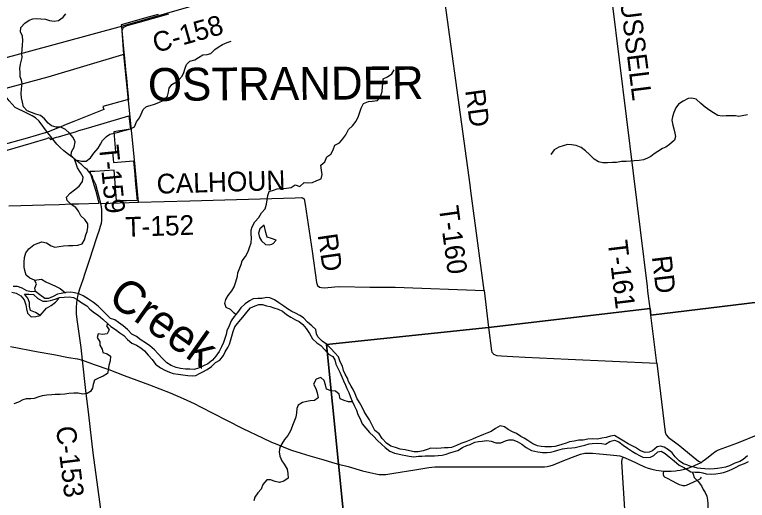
# Model space of a CAD drawing. Extents: x 114843 to 284848, y 317643 to 566895.
# Drawn here: x 147045 to 158202, y 490618 to 498010 of the extents above; entities that cross this region are included whole.
import ezdxf

# ---------------------------------------------------------------- set-up
doc = ezdxf.new("R2010")
doc.units = 0
for name, color, linetype in [('GM_X_City_Street', 7, 'Continuous'), ('GM_X_Corporation', 7, 'Continuous'), ('GM_X_Corporation_Text', 7, 'Continuous'), ('GM_X_County_Road', 7, 'Continuous'), ('GM_X_County_Road_Text', 7, 'Continuous'), ('GM_X_Minor_Lake', 7, 'Continuous'), ('GM_X_Minor_River', 7, 'Continuous'), ('GM_X_Minor_River_Text', 7, 'Continuous'), ('GM_X_Rail_Line', 7, 'Continuous'), ('GM_X_Township', 7, 'Continuous'), ('GM_X_Township_Road', 7, 'Continuous'), ('GM_X_Township_Road_Text', 7, 'Continuous')]:
    doc.layers.add(name, color=color, linetype=linetype)

msp = doc.modelspace()

# ---------------------------------------------------------------- linework, layer by layer
at = {"layer": 'GM_X_City_Street'}
for points in [[(145410, 496420), (145709, 496507), (146070, 496612), (146084, 496616), (146370, 496700), (146417, 496720), (146587, 496795), (146838, 496869), (147554, 497063), (148694, 497401), (148709, 497405)], [(147543, 496218), (147417, 496388), (147365, 496437), (147313, 496471), (147231, 496510), (147054, 496594), (146959, 496698), (146886, 496797), (146865, 496829)]]:
    msp.add_lwpolyline(points, dxfattribs=at)
at = {"layer": 'GM_X_Corporation'}
for points in [[(149230, 498011), (149079, 497969), (148668, 497856), (148671, 497824), (148709, 497434), (148712, 497396), (148739, 497118), (148742, 497093), (148751, 496988), (148758, 496919), (148779, 496718), (148776, 496718), (148760, 496713), (148388, 496614), (148402, 496567), (148123, 496455), (147944, 496382), (147830, 496336), (147748, 496303), (147583, 496236), (147574, 496233), (147555, 496225), (147545, 496221), (147514, 496211), (147512, 496211), (147235, 496132), (146789, 496007)], [(146804, 495911), (147294, 496056), (147534, 496127), (147570, 496138), (147577, 496129), (147590, 496112), (147620, 496122), (147622, 496123), (147650, 496133), (147684, 496143), (147714, 496152), (147918, 496213), (147970, 496228), (148022, 496244), (148171, 496289), (148458, 496374), (148783, 496471), (148803, 496303), (148807, 496266), (148803, 496265), (148553, 496225), (148581, 495921), (148533, 495917), (148543, 495809), (148548, 495757), (148855, 495787), (148860, 495728), (148873, 495580), (148874, 495569), (148887, 495432), (148910, 495183), (148747, 495178), (148692, 495177), (148597, 495174), (148575, 495451), (148565, 495576), (148559, 495642), (148266, 495624), (148255, 495623), (148225, 495621), (148190, 495620), (148251, 495420), (148281, 495324), (148329, 495137), (148018, 495126), (148005, 495125), (147910, 495123), (147723, 495117), (147500, 495111), (146955, 495095)]]:
    msp.add_lwpolyline(points, dxfattribs=at)
at = {"layer": 'GM_X_County_Road'}
for points in [[(148709, 497405), (148680, 497766), (148692, 497798), (148710, 497819), (148758, 497846), (148927, 497892), (149395, 498022)], [(147626, 496113), (147617, 496124), (147594, 496154), (147543, 496218)], [(148236, 495522), (148223, 495556), (148192, 495600), (148148, 495651), (148116, 495680), (148065, 495727), (148046, 495741), (147998, 495779), (147919, 495841), (147866, 495883), (147796, 495939), (147740, 495986), (147714, 496011), (147689, 496038), (147626, 496113)], [(148079, 492753), (148058, 492942), (148019, 493226), (147998, 493372), (147988, 493458), (147986, 493482), (147986, 493546), (147993, 493628), (148009, 493720), (148019, 493765), (148040, 493835), (148088, 493979), (148119, 494075), (148191, 494288), (148241, 494445), (148293, 494601), (148313, 494663), (148334, 494719), (148354, 494788), (148366, 494838), (148371, 494881), (148374, 494913), (148372, 495039), (148366, 495084), (148357, 495135), (148333, 495233), (148306, 495329), (148282, 495423), (148266, 495457), (148252, 495488), (148237, 495517), (148236, 495522)], [(146984, 492959), (147405, 492880), (147642, 492837), (147867, 492794), (148000, 492771), (148079, 492753)], [(148079, 492753), (148257, 492687), (148477, 492607), (148711, 492517), (149098, 492374), (149414, 492253), (149613, 492170), (149777, 492090), (149876, 492039), (150273, 491839), (150521, 491712), (150817, 491567), (150957, 491504), (151036, 491470), (151169, 491417), (151259, 491383), (151407, 491333), (151539, 491297), (151717, 491244)], [(148439, 489711), (148412, 490042), (148342, 490594), (148239, 491343), (148173, 491918), (148131, 492291), (148079, 492753)], [(157605, 491277), (157637, 491302), (157679, 491334), (157707, 491355), (157730, 491369), (157761, 491385), (157820, 491409), (158041, 491490), (158392, 491630)], [(151717, 491244), (151737, 491238), (151885, 491196), (151978, 491170), (152122, 491131), (152344, 491067), (152452, 491039), (152544, 491020), (152593, 491013), (152651, 491009), (152675, 491010), (152699, 491012), (152817, 491031), (153141, 491084), (153351, 491117), (153443, 491125), (154083, 491130), (154499, 491130), (154640, 491130), (154866, 491128), (155007, 491127), (155072, 491127), (155115, 491129), (155155, 491133), (155174, 491137), (155199, 491143), (155248, 491159), (155381, 491212), (155538, 491273), (155660, 491319), (155682, 491326), (155705, 491331), (155728, 491335), (155751, 491337), (155774, 491338), (155846, 491335), (155950, 491324), (156111, 491311), (156215, 491301), (156259, 491294), (156315, 491276), (156433, 491225), (156508, 491189)], [(156508, 491189), (156541, 491173), (156635, 491129), (156690, 491109), (156748, 491092), (156813, 491077), (156891, 491066), (156924, 491062), (156985, 491060), (157043, 491060), (157108, 491067), (157135, 491071), (157177, 491076), (157244, 491092), (157313, 491113), (157353, 491129), (157395, 491147), (157455, 491171), (157502, 491191), (157529, 491220), (157564, 491245), (157605, 491277)]]:
    msp.add_lwpolyline(points, dxfattribs=at)
at = {"layer": 'GM_X_Minor_Lake'}
for points in [[(150846, 494808), (150778, 494750), (150760, 494682), (150773, 494620), (150803, 494566), (150867, 494512), (150919, 494506), (150961, 494519)], [(150961, 494519), (150983, 494526), (151027, 494578), (150957, 494602), (150891, 494622), (150868, 494696), (150846, 494808)]]:
    msp.add_lwpolyline(points, dxfattribs=at)
at = {"layer": 'GM_X_Minor_River'}
for points in [[(147361, 493795), (147352, 493849), (147376, 493915), (147348, 493971), (147278, 493999), (147220, 494047), (147198, 494117), (147192, 494167), (147188, 494240), (147195, 494314), (147215, 494384), (147259, 494444), (147339, 494506), (147389, 494528), (147461, 494553), (147531, 494539), (147599, 494493), (147657, 494471), (147723, 494479), (147787, 494489), (147863, 494495), (147933, 494496), (148005, 494500), (148072, 494520), (148110, 494580), (148130, 494656), (148148, 494708), (148160, 494776), (148158, 494827), (148114, 494891), (148054, 494949), (148015, 495017), (147975, 495077), (147905, 495118), (147845, 495182), (147837, 495233), (147889, 495295), (147957, 495343), (148026, 495397), (148076, 495471), (148088, 495538), (148050, 495608), (148004, 495676), (147982, 495740), (147954, 495810), (147905, 495868), (147913, 495920), (147951, 495994), (147967, 496072), (147937, 496140), (147879, 496204), (147819, 496260), (147749, 496298), (147675, 496298), (147605, 496318), (147553, 496358), (147500, 496422), (147440, 496476), (147370, 496496), (147304, 496518), (147238, 496545), (147182, 496607), (147164, 496680), (147150, 496742), (147144, 496812), (147150, 496880), (147159, 496960), (147151, 497012), (147129, 497064), (147129, 497128), (147125, 497188), (147135, 497254), (147158, 497359), (147152, 497413), (147158, 497477), (147164, 497545), (147168, 497615), (147166, 497683), (147134, 497749), (147141, 497815), (147199, 497882), (147267, 497924), (147323, 497948), (147379, 497950), (147445, 497948), (147513, 497940), (147577, 497922), (147647, 497909), (147711, 497919), (147783, 497969), (147826, 498021)], [(147963, 495786), (148000, 495794), (148064, 495780), (148132, 495780), (148201, 495830), (148253, 495902), (148315, 495977), (148353, 496039), (148385, 496093), (148444, 496157), (148494, 496191), (148560, 496204), (148626, 496222), (148690, 496240), (148752, 496258), (148808, 496270), (148868, 496304), (148898, 496377), (148944, 496441), (148969, 496495), (149003, 496565), (149053, 496613), (149111, 496626), (149177, 496648), (149241, 496674), (149309, 496702), (149371, 496770), (149390, 496832), (149398, 496889), (149438, 496949), (149498, 496981), (149550, 497021), (149594, 497075), (149622, 497127), (149639, 497196), (149663, 497250), (149715, 497304), (149789, 497324), (149847, 497358), (149913, 497397), (149979, 497403), (150031, 497419), (150092, 497477), (150142, 497513), (150210, 497555), (150280, 497584), (150344, 497608)], [(150415, 493447), (150386, 493465), (150333, 493521), (150265, 493551), (150243, 493613), (150259, 493673), (150297, 493737), (150353, 493804), (150389, 493868), (150412, 493944), (150436, 494030), (150444, 494082), (150472, 494154), (150492, 494209), (150510, 494263), (150559, 494331), (150599, 494403), (150619, 494467), (150645, 494535), (150653, 494606), (150647, 494676), (150646, 494730), (150662, 494782), (150700, 494856), (150762, 494922), (150802, 494993), (150860, 495055), (150881, 495125), (150891, 495189), (150899, 495257), (150919, 495317), (150989, 495338), (151043, 495358), (151113, 495364), (151185, 495370), (151255, 495378), (151314, 495420), (151388, 495393), (151456, 495455), (151508, 495451), (151578, 495453), (151646, 495485), (151712, 495512), (151728, 495576), (151716, 495642), (151709, 495720), (151769, 495772), (151797, 495846), (151861, 495887), (151893, 495953), (151919, 496021), (151992, 496059), (152044, 496121), (152086, 496182), (152130, 496262), (152188, 496316), (152245, 496390), (152279, 496465), (152301, 496523), (152319, 496585), (152359, 496655), (152431, 496687), (152491, 496691), (152568, 496702), (152616, 496762), (152640, 496842), (152644, 496916), (152658, 496984), (152654, 497034), (152724, 497063), (152787, 497107), (152823, 497169)], [(158205, 496485), (158123, 496470), (158073, 496462), (158019, 496468), (157877, 496468), (157819, 496464), (157751, 496476), (157687, 496515), (157631, 496549), (157561, 496601), (157491, 496655), (157425, 496721), (157355, 496739), (157301, 496735), (157225, 496695), (157155, 496645), (157114, 496592), (157080, 496520), (157060, 496454), (157052, 496404), (157066, 496328), (157080, 496274), (157096, 496204), (157107, 496154), (157093, 496098), (157015, 496033), (156963, 495995), (156909, 495971), (156837, 495929), (156783, 495893), (156731, 495850), (156680, 495824), (156618, 495802), (156556, 495790), (156478, 495786), (156424, 495780), (156358, 495773), (156284, 495773), (156210, 495761), (156146, 495759), (156074, 495753), (156000, 495755), (155936, 495768), (155868, 495812), (155800, 495880), (155736, 495938), (155672, 495990), (155596, 496018), (155524, 496028), (155462, 496032), (155330, 495991), (155258, 495951), (155210, 495883)], [(147348, 493971), (147456, 493982), (147522, 493944), (147666, 493876), (147738, 493844), (147819, 493778)], [(150264, 493144), (150245, 493080), (150227, 493018), (150195, 492952), (150157, 492882), (150109, 492813), (150057, 492753), (149988, 492695), (149920, 492665), (149846, 492629), (149778, 492610), (149714, 492612), (149646, 492612), (149572, 492624), (149504, 492638), (149430, 492668), (149364, 492712), (149292, 492780), (149232, 492846), (149172, 492910), (149101, 492969), (149037, 493013), (148969, 493053), (148901, 493109), (148829, 493149), (148763, 493217), (148697, 493271), (148627, 493325), (148573, 493365), (148503, 493387), (148445, 493445), (148375, 493519), (148317, 493573), (148244, 493631), (148168, 493679), (148090, 493729), (148020, 493762), (147958, 493776), (147898, 493786), (147832, 493780), (147754, 493766), (147698, 493754), (147631, 493718), (147559, 493687), (147505, 493691), (147431, 493747), (147365, 493795), (147297, 493789), (147229, 493805), (147161, 493847), (147089, 493873), (147021, 493871)], [(147001, 493788), (147069, 493773), (147141, 493729), (147189, 493667), (147217, 493595), (147225, 493532), (147239, 493466), (147299, 493412), (147367, 493417), (147435, 493433), (147361, 493475), (147287, 493505), (147271, 493571), (147273, 493627), (147245, 493693), (147197, 493753), (147263, 493753), (147333, 493749), (147397, 493691), (147473, 493651), (147537, 493647), (147589, 493659), (147661, 493678), (147729, 493704), (147800, 493710), (147874, 493714), (147942, 493706), (147996, 493676), (148069, 493626), (148145, 493576), (148191, 493526), (148261, 493471), (148319, 493435), (148387, 493373), (148459, 493311), (148511, 493265), (148581, 493219), (148649, 493167), (148709, 493127), (148763, 493063), (148830, 493011), (148902, 492977), (148966, 492941), (149022, 492895), (149078, 492829), (149140, 492759), (149190, 492691), (149264, 492635), (149334, 492597), (149402, 492567), (149460, 492550), (149534, 492538), (149604, 492528), (149680, 492520), (149748, 492514), (149804, 492520), (149858, 492548), (149908, 492571)], [(147435, 493433), (147529, 493541), (147601, 493583), (147667, 493632), (147717, 493690)], [(152477, 491781), (152446, 491841), (152406, 491905), (152368, 491971), (152335, 492037), (152295, 492109), (152257, 492175), (152231, 492238), (152199, 492302), (152167, 492354), (152129, 492424), (152113, 492478), (152080, 492540), (152054, 492592), (152036, 492662), (152002, 492726), (151978, 492804), (151920, 492864), (151860, 492926), (151792, 492992), (151726, 493042), (151663, 493104), (151643, 493154), (151631, 493220), (151569, 493272), (151505, 493330), (151445, 493393), (151387, 493433), (151319, 493467), (151265, 493491), (151201, 493533), (151145, 493575), (151069, 493623), (151001, 493671), (150933, 493699), (150881, 493703), (150813, 493690), (150749, 493688), (150677, 493682), (150619, 493654), (150557, 493610), (150491, 493545), (150439, 493477), (150390, 493415), (150342, 493349), (150310, 493275), (150278, 493198), (150264, 493144)], [(149908, 492571), (149974, 492611), (150040, 492657), (150101, 492715), (150169, 492749), (150225, 492822), (150253, 492878), (150291, 492942), (150319, 492996), (150331, 493046), (150352, 493114), (150372, 493187), (150398, 493259), (150458, 493335), (150518, 493407), (150579, 493480), (150635, 493546), (150705, 493580), (150763, 493596), (150817, 493598), (150881, 493580), (150937, 493567), (150991, 493549), (151057, 493525), (151123, 493497), (151183, 493447), (151249, 493407), (151323, 493367), (151375, 493337), (151433, 493295), (151483, 493231), (151535, 493155), (151582, 493077), (151646, 493013), (151708, 492975), (151770, 492907), (151822, 492843), (151888, 492808), (151918, 492754), (151936, 492690), (151972, 492619), (151996, 492569), (152025, 492497), (152053, 492437), (152081, 492371), (152103, 492319), (152135, 492257), (152159, 492189), (152183, 492129), (152213, 492061), (152248, 491991), (152272, 491925), (152304, 491859), (152336, 491781)], [(148464, 493307), (148443, 493275), (148485, 493213), (148453, 493154), (148383, 493140), (148319, 493154), (148304, 493098), (148340, 493030), (148342, 492980), (148378, 492916), (148388, 492866), (148452, 492848), (148504, 492810), (148498, 492742), (148479, 492672), (148471, 492598), (148457, 492547), (148391, 492505), (148321, 492479), (148259, 492447), (148239, 492381), (148231, 492325), (148200, 492272), (148150, 492244), (148076, 492236), (148010, 492248), (147948, 492248), (147872, 492244), (147810, 492232), (147738, 492229), (147664, 492227), (147612, 492225), (147536, 492217), (147464, 492209), (147414, 492191), (147342, 492168), (147292, 492162), (147222, 492164), (147170, 492146), (147105, 492112), (147035, 492084)], [(152188, 492118), (152129, 492119), (152063, 492137), (152003, 492165), (151987, 492231), (151933, 492277), (151867, 492285), (151795, 492311), (151779, 492375), (151757, 492443), (151705, 492489), (151637, 492464), (151595, 492388), (151629, 492322), (151653, 492256), (151666, 492180), (151610, 492138), (151544, 492132), (151494, 492122), (151426, 492105), (151364, 492067), (151344, 492015), (151336, 491947), (151327, 491881), (151287, 491781)], [(151287, 491781), (151245, 491674), (151206, 491603), (151152, 491541), (151112, 491479), (151084, 491426), (151072, 491358), (151083, 491288), (151115, 491218), (151151, 491166), (151196, 491090), (151204, 491026), (151212, 490956), (151142, 490907), (151076, 490889), (151014, 490903), (150940, 490930), (150886, 490932), (150826, 490860), (150800, 490789), (150748, 490733), (150701, 490665), (150685, 490610)], [(152336, 491781), (152446, 491651), (152510, 491592), (152569, 491528), (152629, 491472), (152685, 491422), (152758, 491364), (152830, 491336), (152880, 491323), (152948, 491311), (153001, 491301), (153053, 491289), (153121, 491282), (153193, 491292), (153243, 491292), (153297, 491293), (153365, 491297), (153437, 491293), (153496, 491298), (153554, 491306), (153618, 491318), (153672, 491339), (153724, 491355), (153792, 491375), (153862, 491420), (153928, 491450), (153980, 491466), (154054, 491501), (154106, 491511), (154162, 491519), (154234, 491530), (154302, 491516), (154372, 491494), (154449, 491495), (154519, 491525), (154571, 491537), (154631, 491536), (154695, 491512), (154767, 491470), (154836, 491422), (154914, 491377), (154964, 491365), (155014, 491355), (155082, 491347), (155155, 491346), (155205, 491350), (155263, 491364), (155315, 491383), (155385, 491401), (155457, 491411), (155527, 491416), (155579, 491420), (155661, 491440), (155725, 491457), (155791, 491479), (155841, 491485), (155920, 491488), (155988, 491484), (156042, 491474), (156108, 491511), (156178, 491531), (156244, 491507), (156309, 491459), (156377, 491412), (156453, 491362), (156506, 491328), (156560, 491300), (156610, 491276), (156670, 491271), (156728, 491277), (156778, 491299), (156838, 491356), (156892, 491364), (156951, 491332), (157013, 491282), (157085, 491220), (157164, 491153), (157236, 491115), (157286, 491085), (157343, 491053), (157409, 491047), (157473, 491046), (157525, 491038), (157575, 491022), (157651, 491016), (157720, 491021), (157788, 491031), (157838, 491041), (157900, 491060), (157972, 491090), (158022, 491118), (158088, 491151), (158158, 491179), (158218, 491209)], [(158205, 491293), (158136, 491239), (158086, 491211), (158012, 491182), (157932, 491144), (157867, 491120), (157813, 491111), (157745, 491103), (157695, 491099), (157627, 491094), (157555, 491098), (157493, 491100), (157443, 491106), (157392, 491123), (157328, 491139), (157278, 491157), (157228, 491173), (157165, 491217), (157101, 491279), (157059, 491343), (157002, 491388), (156934, 491426), (156878, 491444), (156828, 491432), (156758, 491369), (156708, 491351), (156644, 491347), (156574, 491372), (156499, 491420), (156439, 491454), (156389, 491480), (156320, 491516), (156246, 491565), (156180, 491603), (156118, 491595), (156051, 491574), (155985, 491562), (155921, 491550), (155843, 491555), (155771, 491549), (155703, 491535), (155635, 491532), (155565, 491518), (155495, 491510), (155441, 491489), (155377, 491469), (155327, 491453), (155268, 491438), (155218, 491430), (155168, 491430), (155118, 491432), (155060, 491435), (155004, 491449), (154936, 491479), (154857, 491529), (154805, 491563), (154755, 491588), (154688, 491634), (154624, 491662), (154562, 491698), (154506, 491736), (154439, 491749), (154369, 491713), (154303, 491666), (154235, 491638), (154185, 491622), (154123, 491595), (154071, 491573), (154017, 491551), (153965, 491530), (153915, 491508), (153841, 491482), (153773, 491451), (153699, 491423), (153647, 491417), (153591, 491416), (153539, 491410), (153473, 491406), (153383, 491411), (153327, 491389), (153263, 491371), (153187, 491354), (153127, 491356), (153058, 491372), (152992, 491385), (152914, 491397), (152844, 491421), (152775, 491442), (152705, 491490), (152643, 491558), (152594, 491628), (152532, 491680), (152477, 491781)], [(157363, 491051), (157377, 491017), (157391, 490963), (157452, 490905), (157502, 490839), (157528, 490785), (157557, 490735), (157585, 490681), (157595, 490621), (157599, 490571), (157600, 490499), (157580, 490362), (157570, 490312), (157579, 490262), (157549, 490200), (157505, 490144), (157485, 490093), (157501, 490043), (157530, 489973), (157548, 489923), (157564, 489871), (157599, 489821), (157649, 489694)]]:
    msp.add_lwpolyline(points, dxfattribs=at)
at = {"layer": 'GM_X_Rail_Line'}
msp.add_lwpolyline([(136399, 494453), (140952, 495722), (143976, 496545), (146764, 497316), (148694, 497838), (152376, 498903), (154826, 499582), (157766, 500399), (159849, 501000), (164489, 502310), (165642, 502633), (167084, 502995)], dxfattribs=at)
at = {"layer": 'GM_X_Township'}
for points in [[(159278, 493746), (156732, 493437), (156720, 493535), (154259, 493249), (151794, 492989), (151977, 491173), (152124, 489710), (148438, 489714), (142185, 489740), (140166, 489732), (139139, 489746), (136828, 489751), (136500, 489751), (136461, 491962), (136432, 496959), (136319, 503545), (136279, 515744)], [(157971, 479550), (157950, 481710), (157758, 489695), (156387, 489683), (152124, 489710), (151977, 491173), (151794, 492989), (154259, 493249), (156720, 493535), (156732, 493437), (159278, 493746)]]:
    msp.add_lwpolyline(points, dxfattribs=at)
at = {"layer": 'GM_X_Township_Road'}
for points in [[(156721, 493537), (156688, 493801), (156680, 493871), (156041, 499053), (156001, 499451), (155703, 502302), (155696, 502369), (155695, 502498), (155705, 502522), (155744, 502540), (155902, 502553), (155973, 502558), (156001, 502568), (156021, 502609), (155978, 502976), (155969, 503047), (155876, 503583), (155853, 503752), (155810, 504052)], [(154195, 493811), (153992, 495329), (153979, 495420), (153490, 499006), (153469, 499140), (153456, 499218), (153175, 501510), (153162, 501603), (153119, 501902), (153106, 502050), (153099, 502092), (153094, 502128), (153086, 502157), (153066, 502201), (153013, 502300), (152996, 502384), (152983, 502487), (152935, 502892), (152916, 502997)], [(148931, 495154), (148871, 495802), (148709, 497405)], [(148357, 495135), (148931, 495154), (149715, 495178), (151315, 495224), (151411, 495226), (151429, 495221), (151451, 495204), (151469, 495122), (151573, 494410), (151639, 493931), (151658, 493887), (151685, 493864), (151715, 493855), (151765, 493852), (151922, 493866), (151990, 493870), (152453, 493864), (152839, 493863), (154195, 493811), (154260, 493246), (154304, 492893), (154313, 492873), (154329, 492852), (154338, 492844), (154351, 492835)], [(156822, 492705), (156733, 493434), (156721, 493532), (156721, 493537)], [(154351, 492835), (154360, 492830), (154385, 492822), (154456, 492815), (154631, 492807), (154818, 492799), (155474, 492766), (156822, 492705), (156950, 491657), (156967, 491614), (156997, 491579), (157055, 491532), (157149, 491466), (157378, 491280), (157459, 491214), (157502, 491191)], [(156388, 489680), (156290, 491204), (156291, 491217), (156294, 491230), (156298, 491243), (156302, 491252), (156315, 491276)], [(156924, 491062), (156921, 491024), (156921, 491019), (156920, 491012), (156922, 491005), (156923, 490999), (156926, 490991), (156933, 490981), (156946, 490970), (156969, 490959), (157069, 490908), (157111, 490886), (157163, 490860), (157204, 490846), (157218, 490843), (157238, 490842), (157254, 490843), (157274, 490849), (157331, 490873), (157387, 490900), (157455, 490932), (157481, 490944), (157493, 490955), (157506, 490970)]]:
    msp.add_lwpolyline(points, dxfattribs=at)

# ---------------------------------------------------------------- texts
at = {"layer": 'GM_X_Corporation_Text'}
msp.add_text('OSTRANDER', height=500, rotation=0.4118, dxfattribs=at).set_placement((149076, 496696))
at = {"layer": 'GM_X_County_Road_Text'}
for s, rotation, p in [('C-158', 15.7882, (149195, 497426)), ('C-153', 277.0248, (147673, 491731))]:
    msp.add_text(s, height=300, rotation=rotation, dxfattribs=at).set_placement(p)
at = {"layer": 'GM_X_Minor_River_Text'}
msp.add_text('Creek', height=499.9, rotation=324.6702, dxfattribs=at).set_placement((148443, 493645))
at = {"layer": 'GM_X_Township_Road_Text'}
for s, rotation, p in [('RUSSELL', 277.1034, (156229, 498504)), ('RD', 277.843, (153904, 496856)), ('T-159', 275.7326, (148328, 496012)), ('CALHOUN', 1.6782, (149211, 495284)), ('T-160', 277.7467, (153503, 495082)), ('T-152', 1.8005, (148736, 494628)), ('RD', 278.2657, (151658, 494657)), ('T-161', 276.8775, (156075, 494559)), ('RD', 276.751, (156747, 494326))]:
    msp.add_text(s, height=300, rotation=rotation, dxfattribs=at).set_placement(p)

doc.saveas('drawing.dxf')
